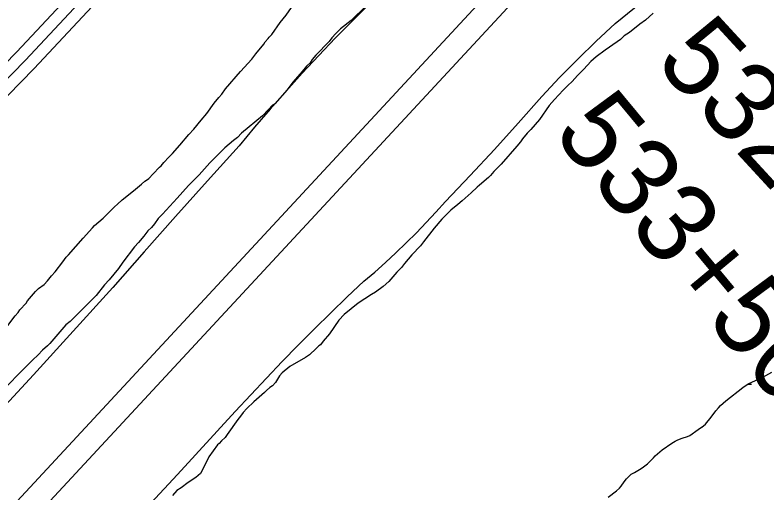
# Model space of a CAD drawing. Extents: x 3177385 to 3215275, y 903885 to 929304.
# Drawn here: x 3199953 to 3200896, y 923087 to 923687 of the extents above; entities that cross this region are included whole.
import ezdxf

# ---------------------------------------------------------------- set-up
doc = ezdxf.new("R2010")
doc.units = 0
for name, color, linetype in [('V-LEVE-TOET', 7, 'Continuous'), ('V-ROAD-CNTR', 7, 'Continuous'), ('V-SITE-VEGE', 7, 'Continuous'), ('V-SURV-IDEN', 7, 'Continuous'), ('V-SURV-LINE', 7, 'Continuous'), ('V-WETL-SWMP', 7, 'Continuous')]:
    doc.layers.add(name, color=color, linetype=linetype)

msp = doc.modelspace()

# ---------------------------------------------------------------- linework, layer by layer
at = {"layer": 'V-LEVE-TOET'}
for points in [[(3200553.99, 923518.19), (3200584, 923551.3), (3200613.55, 923584.81), (3200635.74, 923608.4), (3200658.44, 923631.52), (3200681.63, 923654.15), (3200705.29, 923676.27), (3200769.4, 923728.5)], [(3200397.12, 923700.46), (3200375.72, 923679.26), (3200354.61, 923657.76), (3200333.79, 923635.97), (3200313.27, 923613.9), (3200293.05, 923591.55), (3200273.14, 923568.93), (3200253.54, 923546.05), (3200234.27, 923522.91), (3200194.28, 923478.76), (3200154.52, 923434.41), (3200114.99, 923389.87), (3200075.67, 923345.13), (3200026.09, 923290.19), (3199976.18, 923235.57), (3199925.93, 923181.24)], [(3200084.17, 923032.42), (3200156.86, 923110.79), (3200229.08, 923189.57), (3200248.57, 923210.65), (3200268.25, 923231.54), (3200288.13, 923252.26), (3200308.21, 923272.78), (3200328.47, 923293.13), (3200348.91, 923313.28), (3200369.54, 923333.24), (3200390.36, 923353), (3200404.03, 923364.57), (3200417.46, 923376.42), (3200430.65, 923388.56), (3200443.59, 923400.97), (3200456.27, 923413.65), (3200468.67, 923426.59), (3200480.8, 923439.78), (3200492.64, 923453.21), (3200523.54, 923485.49), (3200553.99, 923518.19)]]:
    msp.add_lwpolyline(points, dxfattribs=at)
at = {"layer": 'V-ROAD-CNTR'}
for points in [[(3200648.02, 924339.45), (3200609.8, 924305.13), (3200456.1, 924156.05), (3200257.05, 923941.61), (3199966.42, 923630.37), (3199668.75, 923325.31), (3199362.95, 923000.17), (3198970.71, 922577.74), (3198602.47, 922178.27), (3198284.48, 921845.33), (3197933.92, 921475.96), (3197585.53, 921095.74), (3197385.89, 920879.88), (3197269.86, 920750.51), (3197232.51, 920705.7), (3197201.56, 920689.44), (3197172.75, 920685.54), (3197150.61, 920697.31), (3197131.61, 920711.99), (3197116.67, 920737.58), (3197110.4, 920759.96)], [(3200625.66, 924339.52), (3200599.57, 924316.1), (3200445.37, 924166.54), (3200246.07, 923951.83), (3199955.57, 923640.73), (3199657.91, 923335.69), (3199351.99, 923010.42), (3198959.7, 922587.93), (3198591.53, 922188.53), (3198273.61, 921855.67), (3197922.95, 921486.19), (3197574.49, 921105.9), (3197374.8, 920889.98), (3197258.52, 920760.33), (3197222.9, 920717.59), (3197196.93, 920703.95), (3197175.53, 920701.06), (3197158.78, 920709.96), (3197143.1, 920722.07), (3197125.31, 920752.53)], [(3200648, 924319.26), (3200620.04, 924294.16), (3200466.82, 924145.55), (3200268.03, 923931.39), (3199977.27, 923620.01), (3199679.58, 923314.94), (3199373.91, 922989.93), (3198981.72, 922567.55), (3198613.41, 922168), (3198295.34, 921834.99), (3197944.89, 921465.73), (3197596.56, 921085.58), (3197396.98, 920869.78), (3197281.21, 920740.7), (3197242.13, 920693.8), (3197206.2, 920674.93), (3197169.98, 920670.03), (3197142.45, 920684.66), (3197123.05, 920699.65)]]:
    msp.add_lwpolyline(points, dxfattribs=at)
at = {"layer": 'V-SITE-VEGE'}
for p, q in [((3200752.87, 923689.23), (3200743.28, 923680.56)), ((3200736.43, 923675.54), (3200723.19, 923665.04)), ((3200743.28, 923680.56), (3200736.43, 923675.54)), ((3200723.19, 923665.04), (3200719.99, 923662.76)), ((3200712.23, 923656.37), (3200708.12, 923653.18)), ((3200716.79, 923660.94), (3200712.23, 923656.37)), ((3200719.99, 923662.76), (3200716.79, 923660.94)), ((3200708.12, 923653.18), (3200693.05, 923642.68)), ((3200693.05, 923642.68), (3200681.63, 923634.47)), ((3200674.78, 923628.53), (3200666.1, 923618.95)), ((3200681.63, 923634.47), (3200674.78, 923628.53)), ((3200666.1, 923618.95), (3200658.34, 923611.19)), ((3200658.34, 923611.19), (3200651.49, 923603.43)), ((3200646.01, 923598.41), (3200640.07, 923592.47)), ((3200651.49, 923603.43), (3200646.01, 923598.41)), ((3200640.07, 923592.47), (3200629.57, 923581.06)), ((3200629.57, 923581.06), (3200622.72, 923573.3)), ((3200622.72, 923573.3), (3200610.39, 923555.96)), ((3200610.39, 923555.96), (3200599.88, 923543.18)), ((3200599.88, 923543.18), (3200595.31, 923538.61)), ((3200589.37, 923531.76), (3200586.63, 923527.66)), ((3200595.31, 923538.61), (3200589.37, 923531.76)), ((3200582.07, 923522.63), (3200562.43, 923499.81)), ((3200586.63, 923527.66), (3200582.07, 923522.63)), ((3200562.43, 923499.81), (3200553.29, 923490.68)), ((3200549.18, 923485.66), (3200546.44, 923482.92)), ((3200553.29, 923490.68), (3200549.18, 923485.66)), ((3200546.44, 923482.92), (3200535.48, 923473.34)), ((3200532.29, 923471.06), (3200524.98, 923463.75)), ((3200535.48, 923473.34), (3200532.29, 923471.06)), ((3200524.98, 923463.75), (3200513.56, 923453.72)), ((3200508.08, 923449.15), (3200499.41, 923442.3)), ((3200513.56, 923453.72), (3200508.08, 923449.15)), ((3200499.41, 923442.3), (3200487.99, 923430.89)), ((3200487.99, 923430.89), (3200478.4, 923419.48)), ((3200478.4, 923419.48), (3200465.15, 923402.59)), ((3200465.15, 923402.59), (3200461.5, 923397.57)), ((3200461.5, 923397.57), (3200450.54, 923386.16)), ((3200450.54, 923386.16), (3200441.4, 923375.21)), ((3200441.4, 923375.21), (3200437.75, 923370.18)), ((3200431.81, 923364.25), (3200421.76, 923352.84)), ((3200437.75, 923370.18), (3200431.81, 923364.25)), ((3200421.76, 923352.84), (3200414.46, 923346.45)), ((3200414.46, 923346.45), (3200404.87, 923339.15)), ((3200399.84, 923336.41), (3200383.4, 923325.46)), ((3200404.87, 923339.15), (3200399.84, 923336.41)), ((3200383.4, 923325.46), (3200365.59, 923311.31)), ((3200365.59, 923311.31), (3200359.2, 923304.01)), ((3200359.2, 923304.01), (3200347.32, 923287.11)), ((3200347.32, 923287.11), (3200339.56, 923277.99)), ((3200339.56, 923277.99), (3200335.91, 923273.42)), ((3200334.08, 923272.05), (3200328.6, 923266.58)), ((3200335.91, 923273.42), (3200334.08, 923272.05)), ((3200322.21, 923260.64), (3200317.18, 923257.45)), ((3200324.49, 923262.92), (3200322.21, 923260.64)), ((3200328.6, 923266.58), (3200324.49, 923262.92)), ((3200317.18, 923257.45), (3200297.55, 923246.04)), ((3200297.55, 923246.04), (3200287.96, 923238.28)), ((3200284.76, 923234.17), (3200279.73, 923225.96)), ((3200287.96, 923238.28), (3200284.76, 923234.17)), ((3200276.08, 923221.85), (3200272.43, 923219.57)), ((3200279.73, 923225.96), (3200276.08, 923221.85)), ((3200266.03, 923213.63), (3200252.33, 923201.77)), ((3200268.32, 923215.92), (3200266.03, 923213.63)), ((3200272.43, 923219.57), (3200268.32, 923215.92)), ((3200252.33, 923201.77), (3200243.66, 923193.55)), ((3200243.66, 923193.55), (3200239.09, 923188.53)), ((3200235.89, 923183.97), (3200232.24, 923179.4)), ((3200239.09, 923188.53), (3200235.89, 923183.97)), ((3200232.24, 923179.4), (3200218.99, 923160.69)), ((3200216.71, 923157.03), (3200212.14, 923152.92)), ((3200218.99, 923160.69), (3200216.71, 923157.03)), ((3200207.12, 923147.9), (3200196.16, 923132.84)), ((3200208.94, 923149.27), (3200207.12, 923147.9)), ((3200212.14, 923152.92), (3200208.94, 923149.27)), ((3200196.16, 923132.84), (3200190.21, 923120.51)), ((3200190.21, 923120.51), (3200185.65, 923111.84)), ((3200185.65, 923111.84), (3200179.71, 923106.82)), ((3200170.12, 923100.43), (3200161.44, 923094.04)), ((3200179.71, 923106.82), (3200170.12, 923100.43)), ((3200155.96, 923090.39), (3200150.48, 923084.46)), ((3200161.44, 923094.04), (3200155.96, 923090.39))]:
    msp.add_line(p, q, dxfattribs=at)
for points in [[(3199957.09, 923313.9), (3199959.33, 923317.25), (3199967.15, 923325.62), (3199968.82, 923328.41), (3199978.88, 923340.14), (3199982.79, 923344.05), (3199989.5, 923349.07), (3199993.96, 923353.54), (3199998.99, 923359.68), (3200003.46, 923364.71), (3200012.96, 923377.55), (3200017.43, 923383.13), (3200020.22, 923385.92), (3200038.66, 923407.14), (3200050.39, 923419.98), (3200052.62, 923422.77), (3200063.79, 923432.26), (3200077.76, 923446.22), (3200081.67, 923449.57), (3200087.26, 923455.15), (3200101.78, 923466.32), (3200111.83, 923474.69), (3200115.74, 923478.6), (3200117.98, 923479.71), (3200120.77, 923481.95), (3200126.36, 923487.53), (3200134.18, 923495.91), (3200136.41, 923497.58), (3200139.76, 923502.05), (3200145.91, 923508.75), (3200150.38, 923513.21), (3200159.87, 923523.82), (3200171.05, 923537.22), (3200177.19, 923543.92), (3200186.69, 923555.09), (3200193.4, 923563.46), (3200202.89, 923576.3), (3200208.48, 923583.56), (3200212.39, 923587.47), (3200216.86, 923594.17), (3200235.85, 923615.95), (3200249.82, 923631.58), (3200254.85, 923638.28), (3200264.9, 923650.56), (3200266.58, 923653.35), (3200270.49, 923657.26), (3200271.61, 923658.94), (3200274.96, 923662.29), (3200285.57, 923677.36), (3200292.84, 923686.85), (3200311.27, 923713.65)], [(3200394.48, 923699.11), (3200380.52, 923685.71), (3200374.37, 923680.13), (3200360.96, 923669.52), (3200355.38, 923663.94), (3200350.35, 923658.35), (3200347, 923653.89), (3200330.24, 923636.58), (3200325.77, 923631), (3200322.98, 923627.09), (3200318.51, 923622.62), (3200312.92, 923615.92), (3200301.19, 923602.52), (3200294.49, 923593.03), (3200278.84, 923575.72), (3200276.05, 923574.05), (3200271.02, 923568.46), (3200263.2, 923560.65), (3200236.95, 923538.88), (3200231.92, 923533.3), (3200226.89, 923529.39), (3200216.28, 923520.46), (3200197.29, 923501.47), (3200183.88, 923486.4), (3200170.47, 923473), (3200156.51, 923457.36), (3200138.07, 923437.27), (3200132.48, 923431.68), (3200128.01, 923424.98), (3200124.1, 923420.52), (3200119.64, 923416.05), (3200114.61, 923409.35), (3200107.9, 923401.53), (3200102.87, 923395.95), (3200088.35, 923376.97), (3200082.76, 923369.15), (3200071.03, 923354.63), (3200065.45, 923348.49), (3200054.83, 923335.09), (3200022.43, 923302.71), (3200016.85, 923298.25), (3199996.73, 923274.8), (3199993.94, 923272), (3199987.8, 923266.42), (3199982.21, 923260.84), (3199974.95, 923254.14), (3199969.92, 923249.11), (3199959.31, 923237.95), (3199943.66, 923222.32)], [(3199932.51, 923282.63), (3199953.18, 923309.43), (3199957.09, 923313.9)]]:
    msp.add_lwpolyline(points, dxfattribs=at)
at = {"layer": 'V-SURV-LINE'}
for points in [[(3198957.08, 922000.13), (3200575.07, 923745.61)], [(3200597.08, 923725.23), (3198979.09, 921979.74)]]:
    msp.add_lwpolyline(points, dxfattribs=at)
at = {"layer": 'V-WETL-SWMP'}
msp.add_line((3200871.93, 923224.04), (3200876.43, 923224.03), dxfattribs=at)
msp.add_lwpolyline([(3200696.75, 923081.96), (3200707.27, 923090), (3200710.78, 923093.51), (3200712.85, 923095.99), (3200716.77, 923101.56), (3200719.46, 923105.06), (3200721.73, 923107.33), (3200725.65, 923110.84), (3200729.57, 923113.11), (3200737.83, 923118.27), (3200741.13, 923120.12), (3200746.08, 923123.84), (3200751.04, 923129), (3200753.31, 923131.68), (3200755.58, 923133.95), (3200764.46, 923141.58), (3200776.64, 923150.04), (3200780.77, 923152.52), (3200783.86, 923153.96), (3200789.44, 923156.02), (3200796.04, 923158.08), (3200798.93, 923159.53), (3200809.25, 923166.95), (3200813.79, 923169.84), (3200814.21, 923170.05), (3200818.54, 923173.76), (3200825.56, 923182.43), (3200831.55, 923190.48), (3200835.06, 923194.19), (3200837.54, 923197.08), (3200844.14, 923203.06), (3200865.4, 923219.57), (3200872.01, 923224.11), (3200890.59, 923232.77), (3200901.94, 923238.96)], dxfattribs=at)

# ---------------------------------------------------------------- texts
at = {"layer": 'V-SURV-IDEN'}
for s, rotation, p in [('532+72.0', 312.6175, (3200753.52, 923626.99)), ('533+50.1', 309.66556, (3200625.65, 923538.02))]:
    msp.add_text(s, height=100, rotation=rotation, dxfattribs=at).set_placement(p)

doc.saveas('drawing.dxf')
